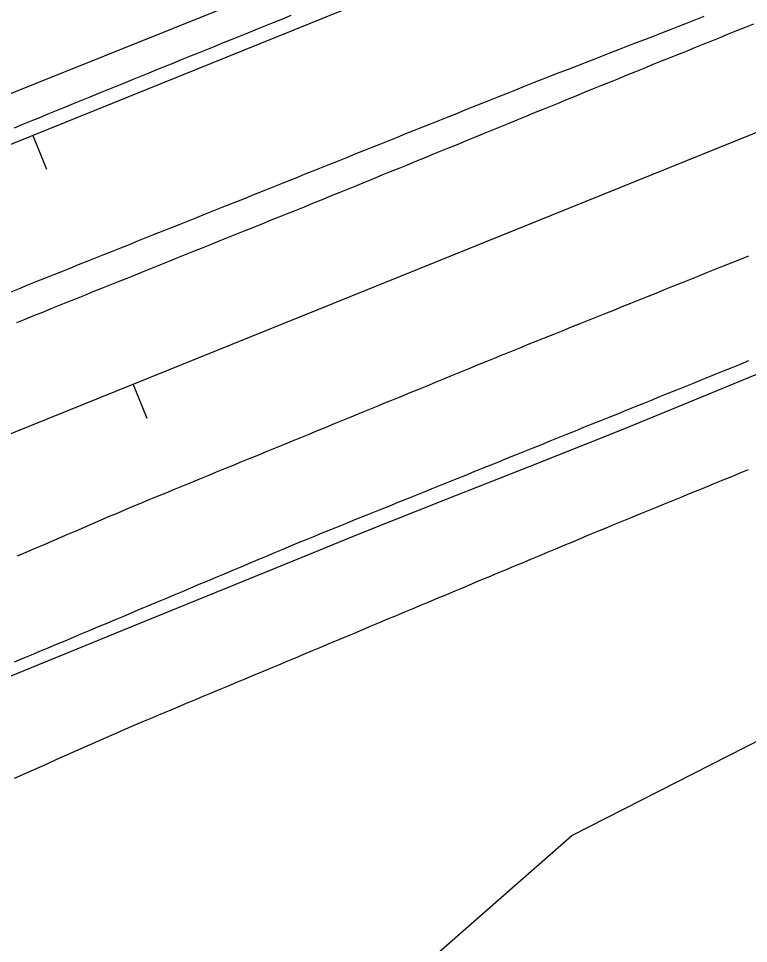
# Model space of a CAD drawing. Extents: x 1901471 to 1963503, y 756461 to 799997.
# Drawn here: x 1931838.9 to 1931919.1, y 773898 to 773999.6 of the extents above; entities that cross this region are included whole.
import ezdxf

# ---------------------------------------------------------------- set-up
doc = ezdxf.new("R2010")
doc.units = 0
for name, color, linetype in [('RD_DTM_BkLn1', 7, 'Continuous'), ('RD_EX_Fence_Other', 7, 'Continuous'), ('RD_EX_H2O', 7, 'Continuous'), ('RD_EX_Road', 7, 'Continuous'), ('RD_EX_VEG', 7, 'Continuous'), ('RD_HC_Cl', 7, 'Continuous'), ('RD_HC_Data_Tic', 7, 'Continuous')]:
    doc.layers.add(name, color=color, linetype=linetype)

msp = doc.modelspace()

# ---------------------------------------------------------------- linework, layer by layer
at = {"layer": 'RD_DTM_BkLn1'}
for points in [[(1931876.55, 773943.08), (1931885.85, 773946.76), (1931895.14, 773950.44), (1931904.44, 773954.12), (1931905.99, 773954.73), (1931915.23, 773958.55), (1931924.47, 773962.37), (1931930.08, 773964.69), (1931939.33, 773968.48), (1931948.59, 773972.27), (1931957.84, 773976.06), (1931967.09, 773979.85), (1931969.06, 773980.65), (1931978.34, 773984.38), (1931987.62, 773988.11), (1931991.68, 773989.75), (1932000.97, 773993.46), (1932010.25, 773997.17), (1932018.47, 774000.45), (1932027.69, 774004.34), (1932036.9, 774008.22), (1932045.63, 774011.91), (1932053.31, 774015.8)], [(1931751.39, 773891.21), (1931760.64, 773895), (1931769.9, 773898.79), (1931775.89, 773901.25), (1931785.12, 773905.11), (1931794.35, 773908.96), (1931803.23, 773912.68), (1931812.44, 773916.59), (1931821.64, 773920.49), (1931830.85, 773924.4), (1931834.49, 773925.94), (1931843.75, 773929.71), (1931853.01, 773933.48), (1931861.82, 773937.06), (1931871.07, 773940.84), (1931876.55, 773943.08)]]:
    msp.add_lwpolyline(points, dxfattribs=at)
at = {"layer": 'RD_EX_Fence_Other'}
msp.add_lwpolyline([(1931659.56, 773919.03), (1931702.88, 773936.43), (1931744.73, 773953.24), (1931773.72, 773965.14), (1931818.57, 773983.55), (1931863.34, 774001.52), (1931906.97, 774019.49), (1931948.97, 774037.06), (1931993.06, 774054.11), (1932036.85, 774072), (1932080.57, 774089.94), (1932125.64, 774107.52), (1932175.96, 774127.99), (1932224.13, 774147.5), (1932273.05, 774167.6), (1932329.01, 774190.71), (1932382.78, 774212.1), (1932441, 774236.16), (1932490.09, 774255.6), (1932453.31, 774237.52)], dxfattribs=at)
at = {"layer": 'RD_EX_H2O'}
for points in [[(1931838.49, 773987.6), (1931839.41, 773987.98), (1931840.34, 773988.36), (1931841.26, 773988.74), (1931842.19, 773989.11), (1931843.12, 773989.49), (1931844.04, 773989.87), (1931844.97, 773990.25), (1931845.89, 773990.63), (1931846.82, 773991), (1931847.75, 773991.38), (1931848.67, 773991.76), (1931849.6, 773992.14), (1931850.52, 773992.51), (1931851.45, 773992.89), (1931852.37, 773993.27), (1931853.3, 773993.65), (1931854.05, 773993.95), (1931854.98, 773994.33), (1931855.91, 773994.7), (1931856.84, 773995.08), (1931857.76, 773995.45), (1931858.69, 773995.83), (1931859.62, 773996.2), (1931860.54, 773996.57), (1931861.47, 773996.95), (1931862.4, 773997.32), (1931863.33, 773997.7), (1931864.25, 773998.07), (1931865.18, 773998.45), (1931866.11, 773998.82), (1931867.03, 773999.2), (1931867.96, 773999.57), (1931868.89, 773999.95)], [(1931838.5, 773916.16), (1931839.42, 773916.57), (1931840.33, 773916.97), (1931841.25, 773917.38), (1931842.16, 773917.78), (1931843.07, 773918.19), (1931843.99, 773918.59), (1931844.9, 773919), (1931845.82, 773919.4), (1931846.73, 773919.81), (1931847.65, 773920.21), (1931848.56, 773920.62), (1931849.47, 773921.02), (1931850.39, 773921.43), (1931851.3, 773921.83), (1931851.84, 773922.06), (1931852.77, 773922.44), (1931853.69, 773922.83), (1931854.61, 773923.22), (1931855.53, 773923.6), (1931856.46, 773923.99), (1931857.38, 773924.38), (1931858.3, 773924.76), (1931859.22, 773925.15), (1931860.15, 773925.53), (1931861.07, 773925.92), (1931861.99, 773926.31), (1931862.91, 773926.69), (1931863.84, 773927.08), (1931864.76, 773927.46), (1931865.68, 773927.85), (1931866.6, 773928.24), (1931867.53, 773928.62), (1931868.45, 773929.01), (1931869.37, 773929.39), (1931870.29, 773929.78), (1931871.22, 773930.17), (1931872.14, 773930.55), (1931873.06, 773930.94), (1931873.98, 773931.32), (1931874.91, 773931.71), (1931875.83, 773932.1), (1931876.75, 773932.48), (1931877.67, 773932.87), (1931878.6, 773933.25), (1931879.52, 773933.64), (1931880.44, 773934.03), (1931881.36, 773934.41), (1931882.28, 773934.8), (1931883.21, 773935.18), (1931884.13, 773935.57), (1931885.05, 773935.96), (1931885.05, 773935.96), (1931885.97, 773936.34), (1931886.9, 773936.73), (1931887.82, 773937.11), (1931888.74, 773937.5), (1931889.66, 773937.89), (1931890.59, 773938.27), (1931891.51, 773938.66), (1931892.43, 773939.04), (1931893.35, 773939.43), (1931894.28, 773939.82), (1931895.2, 773940.2), (1931896.12, 773940.59), (1931897.04, 773940.98), (1931897.97, 773941.36), (1931898.89, 773941.75), (1931899.81, 773942.13), (1931900.73, 773942.52), (1931901.66, 773942.91), (1931902.58, 773943.29), (1931903.4, 773943.63), (1931904.33, 773944.01), (1931905.25, 773944.38), (1931906.18, 773944.76), (1931907.1, 773945.14), (1931908.03, 773945.52), (1931908.95, 773945.9), (1931909.88, 773946.28), (1931910.81, 773946.65), (1931911.73, 773947.03), (1931912.66, 773947.41), (1931913.58, 773947.79), (1931914.51, 773948.17), (1931915.43, 773948.55), (1931916.36, 773948.92), (1931917.28, 773949.3), (1931918.21, 773949.68), (1931919.14, 773950.06)]]:
    msp.add_lwpolyline(points, dxfattribs=at)
at = {"layer": 'RD_EX_Road'}
for points in [[(1931838.11, 773969.59), (1931839.03, 773969.96), (1931839.96, 773970.33), (1931840.89, 773970.7), (1931841.82, 773971.07), (1931842.75, 773971.44), (1931843.68, 773971.81), (1931844.61, 773972.19), (1931845.53, 773972.56), (1931846.46, 773972.93), (1931847.39, 773973.3), (1931848.32, 773973.67), (1931849.25, 773974.04), (1931850.18, 773974.41), (1931851.11, 773974.78), (1931852.03, 773975.16), (1931852.96, 773975.53), (1931853.89, 773975.9), (1931854.82, 773976.27), (1931855.75, 773976.64), (1931856.68, 773977.01), (1931857.61, 773977.38), (1931858.53, 773977.75), (1931859.46, 773978.13), (1931860.39, 773978.5), (1931861.32, 773978.87), (1931862.25, 773979.24), (1931862.93, 773979.51), (1931863.86, 773979.88), (1931864.79, 773980.26), (1931865.72, 773980.63), (1931866.65, 773981), (1931867.57, 773981.37), (1931868.5, 773981.74), (1931869.43, 773982.11), (1931870.36, 773982.49), (1931871.29, 773982.86), (1931872.22, 773983.23), (1931873.15, 773983.6), (1931874.07, 773983.97), (1931875, 773984.34), (1931875.93, 773984.72), (1931876.86, 773985.09), (1931877.79, 773985.46), (1931878.72, 773985.83), (1931879.64, 773986.2), (1931880.57, 773986.57), (1931881.5, 773986.95), (1931882.43, 773987.32), (1931883.36, 773987.69), (1931884.29, 773988.06), (1931885.21, 773988.43), (1931886.14, 773988.8), (1931887.07, 773989.17), (1931888, 773989.55), (1931888.93, 773989.92), (1931889.86, 773990.29), (1931890.78, 773990.66), (1931891.71, 773991.03), (1931892.64, 773991.4), (1931893.57, 773991.78), (1931894.5, 773992.15), (1931895.43, 773992.52), (1931895.63, 773992.6), (1931896.56, 773992.96), (1931897.5, 773993.33), (1931898.43, 773993.69), (1931899.36, 773994.05), (1931900.29, 773994.41), (1931901.22, 773994.77), (1931902.16, 773995.14), (1931903.09, 773995.5), (1931904.02, 773995.86), (1931904.95, 773996.22), (1931905.88, 773996.58), (1931906.82, 773996.95), (1931907.75, 773997.31), (1931908.68, 773997.67), (1931909.61, 773998.03), (1931910.54, 773998.4), (1931911.48, 773998.76), (1931912.41, 773999.12), (1931913.34, 773999.48), (1931914.27, 773999.84)], [(1931838.76, 773966.21), (1931839.68, 773966.58), (1931840.61, 773966.96), (1931841.59, 773967.35), (1931842.51, 773967.73), (1931843.44, 773968.1), (1931844.37, 773968.47), (1931845.3, 773968.85), (1931846.22, 773969.22), (1931847.15, 773969.6), (1931848.08, 773969.97), (1931849.01, 773970.34), (1931849.93, 773970.72), (1931850.86, 773971.09), (1931851.79, 773971.46), (1931852.72, 773971.84), (1931853.64, 773972.21), (1931854.57, 773972.58), (1931855.5, 773972.96), (1931856.43, 773973.33), (1931857.36, 773973.7), (1931858.28, 773974.08), (1931859.21, 773974.45), (1931860.14, 773974.82), (1931861.07, 773975.2), (1931861.99, 773975.57), (1931862.92, 773975.94), (1931863.85, 773976.32), (1931864.78, 773976.69), (1931865.7, 773977.06), (1931866.63, 773977.44), (1931867.56, 773977.81), (1931868.49, 773978.18), (1931869.42, 773978.56), (1931870.34, 773978.93), (1931871.27, 773979.3), (1931872.2, 773979.68), (1931872.41, 773979.76), (1931873.33, 773980.14), (1931874.26, 773980.52), (1931875.19, 773980.9), (1931876.11, 773981.27), (1931877.04, 773981.65), (1931877.96, 773982.03), (1931878.89, 773982.41), (1931879.81, 773982.79), (1931880.74, 773983.17), (1931881.67, 773983.54), (1931882.59, 773983.92), (1931883.52, 773984.3), (1931884.44, 773984.68), (1931885.37, 773985.06), (1931886.29, 773985.44), (1931887.22, 773985.81), (1931888.14, 773986.19), (1931889.07, 773986.57), (1931890, 773986.95), (1931890.92, 773987.33), (1931891.85, 773987.71), (1931892.77, 773988.08), (1931893.7, 773988.46), (1931894.62, 773988.84), (1931895.55, 773989.22), (1931896.48, 773989.6), (1931897.4, 773989.98), (1931898.33, 773990.35), (1931899.25, 773990.73), (1931900.18, 773991.11), (1931901.1, 773991.49), (1931902.1, 773991.9), (1931903.03, 773992.27), (1931903.95, 773992.65), (1931904.88, 773993.02), (1931905.81, 773993.4), (1931906.73, 773993.78), (1931907.66, 773994.15), (1931908.59, 773994.53), (1931909.51, 773994.9), (1931910.44, 773995.28), (1931911.37, 773995.65), (1931912.3, 773996.03), (1931913.22, 773996.4), (1931914.15, 773996.78), (1931915.08, 773997.16), (1931916, 773997.53), (1931916.93, 773997.91), (1931917.86, 773998.28), (1931918.78, 773998.66), (1931919.71, 773999.03)], [(1931919.14, 773973.51), (1931918.21, 773973.14), (1931917.28, 773972.77), (1931916.35, 773972.39), (1931915.43, 773972.02), (1931914.5, 773971.65), (1931913.57, 773971.27), (1931912.64, 773970.9), (1931911.72, 773970.53), (1931910.79, 773970.15), (1931909.86, 773969.78), (1931908.93, 773969.41), (1931908, 773969.04), (1931907.08, 773968.66), (1931906.15, 773968.29), (1931905.22, 773967.92), (1931904.29, 773967.54), (1931903.36, 773967.17), (1931902.44, 773966.8), (1931901.51, 773966.43), (1931900.58, 773966.05), (1931899.65, 773965.68), (1931898.73, 773965.31), (1931897.8, 773964.93), (1931896.87, 773964.56), (1931895.94, 773964.19), (1931895.01, 773963.81), (1931894.09, 773963.44), (1931893.16, 773963.07), (1931892.23, 773962.7), (1931892.11, 773962.65), (1931891.18, 773962.27), (1931890.26, 773961.89), (1931889.33, 773961.51), (1931888.41, 773961.13), (1931887.48, 773960.75), (1931886.56, 773960.37), (1931885.63, 773959.99), (1931884.71, 773959.61), (1931883.78, 773959.23), (1931882.86, 773958.85), (1931881.93, 773958.47), (1931881, 773958.09), (1931880.08, 773957.71), (1931879.15, 773957.33), (1931878.23, 773956.96), (1931877.3, 773956.58), (1931876.38, 773956.2), (1931875.45, 773955.82), (1931874.53, 773955.44), (1931873.6, 773955.06), (1931872.68, 773954.68), (1931871.75, 773954.3), (1931870.83, 773953.92), (1931869.9, 773953.54), (1931868.98, 773953.16), (1931868.05, 773952.78), (1931867.13, 773952.4), (1931866.2, 773952.02), (1931865.28, 773951.64), (1931864.35, 773951.27), (1931863.43, 773950.89), (1931862.5, 773950.51), (1931861.57, 773950.13), (1931860.65, 773949.75), (1931859.72, 773949.37), (1931858.8, 773948.99), (1931857.87, 773948.61), (1931856.95, 773948.23), (1931856.02, 773947.85), (1931855.1, 773947.47), (1931854.17, 773947.09), (1931853.25, 773946.71), (1931852.32, 773946.33), (1931851.66, 773946.06), (1931850.74, 773945.67), (1931849.83, 773945.28), (1931848.91, 773944.88), (1931847.99, 773944.49), (1931847.07, 773944.09), (1931846.15, 773943.7), (1931845.23, 773943.3), (1931844.31, 773942.91), (1931843.39, 773942.51), (1931842.47, 773942.12), (1931841.56, 773941.73), (1931840.64, 773941.33), (1931839.72, 773940.94), (1931838.8, 773940.54)], [(1931919.13, 773961.99), (1931918.21, 773961.61), (1931917.28, 773961.23), (1931916.36, 773960.86), (1931915.43, 773960.48), (1931914.92, 773960.27), (1931913.99, 773959.9), (1931913.06, 773959.52), (1931912.13, 773959.15), (1931911.21, 773958.77), (1931910.28, 773958.4), (1931909.35, 773958.03), (1931908.43, 773957.65), (1931907.5, 773957.28), (1931906.57, 773956.9), (1931905.64, 773956.53), (1931904.72, 773956.15), (1931903.79, 773955.78), (1931902.86, 773955.4), (1931901.93, 773955.03), (1931901.01, 773954.66), (1931900.08, 773954.28), (1931899.15, 773953.91), (1931898.23, 773953.53), (1931897.3, 773953.16), (1931896.37, 773952.78), (1931895.44, 773952.41), (1931894.52, 773952.03), (1931893.59, 773951.66), (1931892.66, 773951.29), (1931891.74, 773950.91), (1931890.81, 773950.54), (1931889.88, 773950.16), (1931888.95, 773949.79), (1931888.03, 773949.41), (1931887.1, 773949.04), (1931886.17, 773948.66), (1931885.24, 773948.29), (1931884.32, 773947.92), (1931883.39, 773947.54), (1931882.46, 773947.17), (1931881.54, 773946.79), (1931880.61, 773946.42), (1931879.68, 773946.04), (1931878.75, 773945.67), (1931877.83, 773945.29), (1931876.9, 773944.92), (1931875.97, 773944.55), (1931875.05, 773944.17), (1931874.12, 773943.8), (1931873.19, 773943.42), (1931872.26, 773943.05), (1931871.34, 773942.67), (1931870.41, 773942.3), (1931869.82, 773942.06), (1931868.9, 773941.67), (1931867.98, 773941.29), (1931867.06, 773940.9), (1931866.13, 773940.51), (1931865.21, 773940.13), (1931864.29, 773939.74), (1931863.37, 773939.35), (1931862.45, 773938.96), (1931861.52, 773938.58), (1931860.6, 773938.19), (1931859.68, 773937.8), (1931858.76, 773937.42), (1931857.84, 773937.03), (1931856.91, 773936.64), (1931855.99, 773936.25), (1931855.07, 773935.87), (1931854.15, 773935.48), (1931853.23, 773935.09), (1931852.3, 773934.71), (1931851.38, 773934.32), (1931850.46, 773933.93), (1931849.54, 773933.54), (1931848.62, 773933.16), (1931847.69, 773932.77), (1931846.77, 773932.38), (1931845.85, 773932), (1931844.93, 773931.61), (1931844.01, 773931.22), (1931843.08, 773930.83), (1931842.16, 773930.45), (1931841.24, 773930.06), (1931840.32, 773929.67), (1931839.4, 773929.29), (1931838.47, 773928.9)]]:
    msp.add_lwpolyline(points, dxfattribs=at)
at = {"layer": 'RD_EX_VEG'}
msp.add_lwpolyline([(1931723.2, 773809.08), (1931741.99, 773820.46), (1931761.71, 773831.94), (1931777.3, 773842.21), (1931783.37, 773848.82), (1931799.48, 773860.78), (1931814.96, 773861.94), (1931838.61, 773872.6), (1931865.8, 773886.16), (1931884.21, 773896.24), (1931899.73, 773909.87), (1931924.58, 773922.53), (1931945.16, 773932.46), (1931964.91, 773944.6), (1931988.09, 773955.22), (1932014.53, 773966.49), (1932031.5, 773975.12), (1932052.78, 773975.98), (1932052.78, 773975.98), (1932082.01, 773979.63), (1932092.34, 773978.95), (1932113.64, 773981.92), (1932129.46, 773988.41)], dxfattribs=at)
at = {"layer": 'RD_HC_Cl'}
for p, q in [((1938552.08, 776700.34), (1929639.84, 773096.99)), ((1938563.17, 776672.89), (1929646.86, 773068.07))]:
    msp.add_line(p, q, dxfattribs=at)
at = {"layer": 'RD_HC_Data_Tic'}
for p, q in [((1931840.5, 773986.75), (1931842, 773983.04)), ((1931851.54, 773959.41), (1931853.04, 773955.71))]:
    msp.add_line(p, q, dxfattribs=at)

doc.saveas('drawing.dxf')
